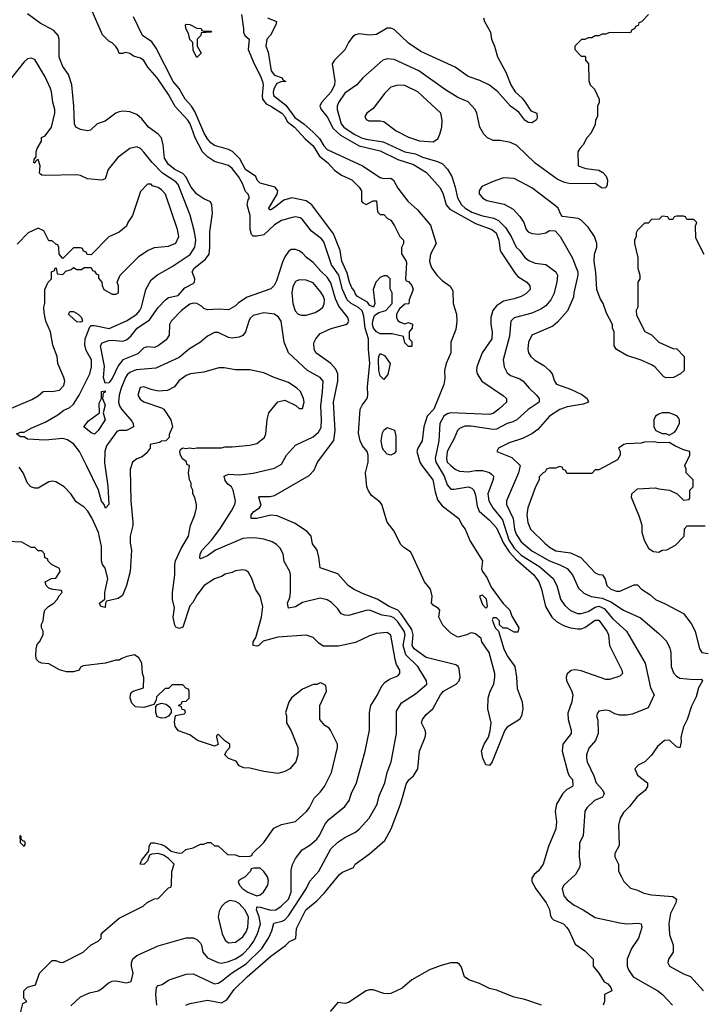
# Model space of a CAD drawing. Header units: inches. Extents: x 2348352 to 2479776, y 460422 to 613655.
# Tile 369 of 590: x 2434885 to 2438763, y 528814 to 534400. Entities that reach past the tile are written whole.
import ezdxf

# ---------------------------------------------------------------- set-up
doc = ezdxf.new("R2010")
doc.units = ezdxf.units.IN
doc.header["$MEASUREMENT"] = 0
doc.layers.add('C4532', color=7, linetype='Continuous')
doc.layers.add('C4533', color=7, linetype='Continuous')

msp = doc.modelspace()

# ---------------------------------------------------------------- linework, layer by layer
at = {"layer": 'C4532', "color": 4}
for points, elevation in [([(2434890, 528764.7), (2434902, 528818), (2434926, 528830), (2434908, 528848), (2434909.3, 528890.7), (2434930, 528911), (2434974.6, 528925.4), (2434998, 528990), (2435070, 529062), (2435090, 529062), (2435112.7, 529052.7), (2435130, 529052), (2435246, 529110), (2435290, 529152), (2435330, 529172), (2435348, 529190), (2435348, 529210), (2435356.4, 529223.6), (2435450, 529302), (2435586, 529370), (2435608.4, 529391.6), (2435650, 529412), (2435670, 529414), (2435730, 529474), (2435742, 529478), (2435746, 529490), (2435748.4, 529568.4), (2435762, 529610), (2435730, 529642), (2435700.2, 529660.2), (2435670, 529669.5), (2435633.7, 529666.3), (2435620.7, 529659.3), (2435610, 529628.7), (2435590, 529608), (2435568.4, 529608.4), (2435575.3, 529630), (2435617.2, 529682.8), (2435619, 529710), (2435628, 529730), (2435650, 529730.8), (2435690, 529720.7), (2435710.6, 529710.6), (2435743.5, 529683.5), (2435790, 529672), (2435807.3, 529672.7), (2435828.4, 529691.6), (2435870, 529702), (2435910, 529722), (2435930, 529722), (2435950, 529732), (2435970, 529732), (2435990, 529714), (2436010, 529714), (2436063.6, 529663.6), (2436110, 529662), (2436132.7, 529652.7), (2436190, 529654), (2436202, 529658), (2436206, 529670), (2436270, 529732), (2436327.2, 529812.8), (2436370, 529834.8), (2436450, 529851.3), (2436514, 529910), (2436529, 529930), (2436556, 529984), (2436572, 530000)], 76), ([(2435175.5, 528804.5), (2435230, 528856), (2435280.2, 528879.8), (2435330, 528891), (2435350, 528901), (2435386.3, 528933.7), (2435410, 528946), (2435430, 528946.8), (2435490, 528936), (2435517.2, 528942.8), (2435529, 528990), (2435519.3, 529030), (2435519.3, 529050), (2435527.2, 529072.8), (2435550, 529091), (2435670, 529146), (2435830, 529191), (2435870, 529191), (2435890, 529181), (2435910, 529161), (2435916.3, 529150), (2435923.8, 529110), (2435950, 529077.3), (2436010, 529050.6), (2436030, 529048), (2436070, 529056.4), (2436110, 529072.2), (2436150, 529097.6), (2436190, 529139.3), (2436211.3, 529170), (2436231.2, 529210), (2436250.9, 529269.1), (2436244.4, 529310), (2436227.8, 529350), (2436230, 529362), (2436233.6, 529366.4), (2436250, 529364.9), (2436310, 529348.9), (2436338, 529350), (2436368.7, 529370), (2436409, 529410), (2436425.2, 529450), (2436425.6, 529574.4), (2436432.9, 529607.1), (2436450, 529642), (2436488, 529690), (2436530, 529716), (2436570, 529751.3), (2436584, 529770), (2436619.5, 529840.5), (2436638, 529862), (2436730, 529936), (2436753.2, 529970), (2436763, 530000)], 72), ([(2435662.7, 528810), (2435657, 528870), (2435661.2, 528910), (2435670, 528921), (2435692.7, 528927.3), (2435729.3, 528950.7), (2435750, 528958), (2435830, 528984.7), (2435870, 528986), (2435990, 528930.7), (2436010, 528934), (2436030, 528944.9), (2436086.6, 528990), (2436170, 529043.1), (2436258.4, 529130), (2436296.2, 529190), (2436314.5, 529230), (2436325.8, 529274.2), (2436374.7, 529285.3), (2436390, 529293.7), (2436410, 529315.8), (2436509.7, 529470), (2436530, 529513.4), (2436582, 529570), (2436650, 529696.3), (2436690, 529734.8), (2436730, 529761), (2436790, 529790.8), (2436810, 529806.8), (2436866.6, 529870), (2436912, 529950), (2436922.7, 529990), (2436926.8, 530000)], 68), ([(2435828, 528810), (2435850, 528818.8), (2435950, 528837.3), (2436030, 528822.8), (2436060.9, 528839.1), (2436102, 528898), (2436176, 528970), (2436310, 529088), (2436392.5, 529147.5), (2436415.3, 529170), (2436452.1, 529187.9), (2436455.1, 529244.9), (2436509, 529350), (2436570, 529401), (2436614, 529446), (2436699, 529550), (2436715.5, 529564.5), (2436778, 529590), (2436788, 529610), (2436870, 529666.8), (2436956.6, 529743.4), (2436993.2, 529810), (2437045.2, 529950), (2437059.5, 530000)], 64), ([(2437960.1, 530000), (2437930.8, 529950), (2437922.8, 529910), (2437930.7, 529850), (2437926.8, 529810), (2437884, 529710), (2437854.8, 529610), (2437828.3, 529571.7), (2437804, 529550), (2437790.7, 529530), (2437790.7, 529510), (2437813.4, 529470), (2437872.4, 529390), (2437890, 529351.3), (2437896.3, 529316.3), (2437903, 529303), (2437913.4, 529293.4), (2437970, 529270.4), (2437988, 529250), (2438001.6, 529230), (2438035.9, 529155.9), (2438090, 529117.3), (2438138.8, 529070), (2438138, 529030), (2438170.2, 528990.2), (2438201.4, 528941.4), (2438221, 528930), (2438238.8, 528910), (2438244.7, 528890), (2438202, 528870), (2438202, 528830), (2438194, 528810)], 64), ([(2438196, 530000), (2438191, 529990), (2438146, 529970), (2438104.7, 529930), (2438091.3, 529910), (2438081, 529770), (2438061, 529730), (2438058, 529650), (2438064.7, 529610), (2438061, 529590), (2438038, 529550), (2437971.3, 529490), (2437962.8, 529470), (2437971, 529430), (2437990, 529406), (2438030, 529376), (2438082, 529350), (2438150, 529306), (2438290, 529276), (2438330, 529270.8), (2438394, 529274), (2438410.7, 529270.7), (2438414.8, 529250), (2438394.8, 529190), (2438356, 529130), (2438331.3, 529070), (2438331.1, 529031.1), (2438338, 529010), (2438364.7, 528970), (2438504.7, 528890), (2438531.3, 528870), (2438588.4, 528808.4)], 68), ([(2438398.8, 530000), (2438386, 529990), (2438344.5, 529935.5), (2438310, 529902), (2438291, 529870), (2438281, 529830), (2438285.4, 529714.6), (2438261, 529670), (2438261, 529650), (2438282, 529610), (2438282, 529570), (2438298, 529538), (2438312, 529510), (2438350, 529472), (2438390, 529462), (2438425.4, 529445.4), (2438470, 529436), (2438590, 529426), (2438611.3, 529410), (2438606.8, 529390), (2438577.3, 529330), (2438567.1, 529272.9), (2438571.3, 529210), (2438592, 529150), (2438591.3, 529110), (2438564.7, 529070), (2438562, 529050), (2438572, 529030), (2438650, 528986), (2438690.9, 528970.9), (2438764.7, 528890)], 72), ([(2437846, 528810), (2437750, 528842), (2437690, 528854), (2437590, 528894), (2437550, 528904), (2437492.9, 528932.9), (2437432, 528952), (2437409, 528970), (2437388.9, 529028.9), (2437380.4, 529040.4), (2437368.4, 529048.4), (2437328.4, 529048.4), (2437270, 529033.2), (2437210, 529009), (2437110, 528952.3), (2437054.7, 528905.3), (2436990, 528876), (2436970, 528872.7), (2436950, 528876), (2436890, 528897), (2436870, 528896.9), (2436850, 528889.5), (2436750, 528824), (2436730, 528818), (2436690, 528824), (2436646.7, 528773.3)], 64)]:
    msp.add_lwpolyline(points, dxfattribs=dict(at, elevation=elevation))
at = {"layer": 'C4532', "color": 4, "elevation": 76}
for points in [[(2434902, 529742), (2434910, 529742), (2434916, 529730), (2434910, 529708.7), (2434889, 529730), (2434888, 529772), (2434892, 529768), (2434892, 529752)], [(2436212.7, 529587.3), (2436198, 529582), (2436194, 529570), (2436163.6, 529536.4), (2436130, 529518), (2436124.7, 529510), (2436131.3, 529490), (2436151, 529470), (2436178.8, 529450), (2436230, 529428.7), (2436250, 529434.8), (2436269, 529450), (2436292.7, 529490), (2436295.5, 529515.5), (2436290, 529538), (2436270, 529568), (2436250, 529586)], [(2436077.3, 529402.7), (2436050, 529389.2), (2436030, 529369), (2436016.7, 529343.3), (2436010.7, 529309.3), (2436033.7, 529213.7), (2436050, 529178), (2436070, 529162.8), (2436110, 529167.3), (2436150, 529197.3), (2436170, 529226), (2436178.4, 529250), (2436183.7, 529310), (2436162.4, 529350), (2436130, 529385.6), (2436110, 529397.6)]]:
    msp.add_lwpolyline(points, close=True, dxfattribs=at)
at = {"layer": 'C4533', "color": 4}
for points, elevation in [([(2437059.5, 530000), (2437077.5, 530062.5), (2437092.1, 530087.9), (2437119, 530110), (2437144, 530150), (2437152.7, 530250), (2437186, 530330), (2437189.4, 530350), (2437186, 530370), (2437165.2, 530410), (2437169.3, 530430), (2437190, 530458.8), (2437229.3, 530490.7), (2437272.7, 530570), (2437289.4, 530590), (2437360.9, 530630), (2437377.6, 530650), (2437382.9, 530670), (2437377.6, 530717.6), (2437372.7, 530730), (2437359.7, 530739.7), (2437190, 530781.3), (2437122.4, 530830), (2437111.2, 530850), (2437116.8, 530910), (2437110, 530939.5), (2437049.8, 531029.8), (2437030, 531049.7), (2436981.2, 531070), (2436913.1, 531113.1), (2436830, 531144.5), (2436779, 531170), (2436749.3, 531190), (2436690, 531255.3), (2436589.6, 531289.6), (2436582.9, 531350), (2436572, 531390), (2436546.6, 531426.6), (2436539, 531470), (2436515.5, 531495.5), (2436443.2, 531543.2), (2436345.2, 531585.2), (2436310, 531589.3), (2436230, 531569.7), (2436198, 531570), (2436197.2, 531590), (2436212.7, 531610), (2436246, 531630), (2436254, 531646), (2436242, 531690), (2436245.6, 531694.4), (2436305.6, 531694.4), (2436330, 531701), (2436526.8, 531813.2), (2436554.8, 531845.2), (2436574, 531890), (2436667.5, 532012.5), (2436674.5, 532070), (2436666, 532230), (2436689.6, 532349.6), (2436689.6, 532390), (2436678, 532418), (2436650, 532449.4), (2436565.2, 532510), (2436556, 532530), (2436553.6, 532566.4), (2436564, 532590), (2436590, 532618.8), (2436651.7, 532648.3), (2436735.3, 532670), (2436744.1, 532675.9), (2436752, 532690), (2436747.3, 532710), (2436694.5, 532774.5), (2436676.5, 532816.5), (2436650, 532907.3), (2436630, 532938.7), (2436592.8, 532972.8), (2436550, 533022.7), (2436511.6, 533050), (2436490, 533074.5), (2436470, 533089.5), (2436450, 533096.2), (2436424.4, 533095.6), (2436410, 533084), (2436390, 533054), (2436375.6, 533024.4), (2436341.6, 532918.4), (2436328.1, 532891.9), (2436310, 532873.2), (2436174.6, 532825.4), (2436126.4, 532793.6), (2436110, 532777.2), (2436070, 532754), (2436010, 532757.2), (2435950, 532754), (2435930, 532762), (2435915.5, 532775.5), (2435890, 532789.2), (2435870, 532791.6), (2435850, 532786.6), (2435803, 532750), (2435744.9, 532690), (2435734.9, 532670), (2435733, 532610), (2435715.6, 532584.4), (2435670, 532549.3), (2435650, 532541.2), (2435610, 532544), (2435590, 532539), (2435555.1, 532504.9), (2435470.3, 532469.7), (2435443.8, 532436.2), (2435410, 532364), (2435390, 532339), (2435370, 532338), (2435360.9, 532370), (2435365.8, 532434.2), (2435342.7, 532550), (2435353.4, 532566.6), (2435390, 532579.6), (2435410, 532582), (2435470, 532577), (2435490, 532584.4), (2435514.6, 532605.4), (2435552, 532650), (2435622.2, 532697.7), (2435670, 532767.7), (2435712, 532810), (2435730, 532823.1), (2435784.8, 532835.2), (2435822, 532878), (2435870, 532902.8), (2435876, 532910), (2435879.3, 532930), (2435864, 532970), (2435874, 532990), (2435939.5, 533040.5), (2435959.3, 533070), (2435963.7, 533110), (2435963.3, 533196.7), (2435978, 533302), (2435975.1, 533350), (2435966.8, 533366.8), (2435930, 533383.7), (2435889.4, 533410), (2435858.4, 533450), (2435827.6, 533507.6), (2435810, 533527.3), (2435766, 533550), (2435730, 533578), (2435706.3, 533613.7), (2435698.4, 533690), (2435689.4, 533730), (2435671.1, 533751.1), (2435616, 533790), (2435577.2, 533837.2), (2435550, 533862.7), (2435510, 533878), (2435470, 533881.2), (2435450, 533877.2), (2435430, 533869.2), (2435370, 533824), (2435324.7, 533810), (2435286, 533774), (2435270, 533769.3), (2435230, 533777), (2435204, 533790), (2435195.1, 533810), (2435191.8, 533910), (2435180.9, 534030), (2435161.2, 534090), (2435130, 534134), (2435108.1, 534188.1), (2435109.3, 534289.3), (2435104, 534310), (2435078.6, 534338.6), (2435000.2, 534380.2), (2434930, 534434)], 64), ([(2436290, 534411.3), (2436342, 534390), (2436338, 534370), (2436308.1, 534311.9), (2436286.8, 534290), (2436282, 534250), (2436295.3, 534215.3), (2436311, 534110), (2436330, 534084.7), (2436374, 534070), (2436378, 534058), (2436394, 534050), (2436367.3, 534047.3), (2436342.8, 534037.2), (2436328.3, 534011.7), (2436323.8, 533990), (2436325.5, 533970), (2436395.6, 533915.6), (2436445, 533845), (2436496.4, 533810), (2436550, 533762.4), (2436585.4, 533725.4), (2436610, 533684.9), (2436630, 533664.4), (2436830, 533571.8), (2436930, 533503.8), (2436950, 533499.3), (2436990, 533500.7), (2437006, 533490), (2437030, 533444.7), (2437086, 533370), (2437141.4, 533321.4), (2437214.9, 533234.9), (2437246.8, 533130), (2437215.5, 533070), (2437210.4, 533030), (2437214.9, 533010), (2437223, 532990), (2437250.7, 532950), (2437280.9, 532920.9), (2437327.5, 532887.5), (2437341.4, 532861.4), (2437344, 532790), (2437362, 532730), (2437365.7, 532690), (2437358.3, 532641.7), (2437330.8, 532570), (2437330.7, 532510), (2437304, 532450), (2437295.5, 532410), (2437296.1, 532363.9), (2437290.4, 532330), (2437233.4, 532190), (2437196.9, 532150), (2437178.5, 532090), (2437167.6, 532010), (2437143.7, 531970), (2437138.7, 531950), (2437155.6, 531890), (2437165.7, 531870), (2437229, 531790), (2437241.4, 531721.4), (2437255.8, 531675.8), (2437281.6, 531641.6), (2437375.3, 531570), (2437393.8, 531533.8), (2437412.4, 531510), (2437440.7, 531440.7), (2437510.8, 531330), (2437505.4, 531285.4), (2437511.3, 531270), (2437535.9, 531235.9), (2437559.8, 531179.8), (2437627.3, 531087.3), (2437664.7, 531050), (2437676.9, 531016.9), (2437716, 530950), (2437710, 530926), (2437690, 530926), (2437650, 530948), (2437628, 530948), (2437607.3, 530967.3), (2437606, 530990), (2437590, 531006), (2437570, 531006), (2437565.4, 530994.6), (2437582, 530950), (2437602, 530930), (2437630.8, 530830), (2437650, 530791), (2437693.4, 530730), (2437703.8, 530670), (2437706.2, 530606.2), (2437734.8, 530530), (2437738.8, 530490), (2437731, 530450), (2437721, 530430), (2437650, 530386), (2437638, 530370), (2437565.5, 530190), (2437550, 530169.2), (2437530, 530173.2), (2437511.6, 530210), (2437505.6, 530250), (2437520.5, 530290), (2437544.4, 530330), (2437554.7, 530365.3), (2437559.7, 530410), (2437540.9, 530490), (2437542.7, 530550), (2437553.2, 530590), (2437575.1, 530630), (2437579.5, 530670), (2437579.5, 530690), (2437547.6, 530810), (2437506, 530870), (2437502, 530890), (2437470, 530915.3), (2437450, 530922), (2437439.6, 530920.4), (2437422, 530910), (2437370, 530897.2), (2437330, 530919), (2437284.8, 530964.8), (2437262, 531010), (2437268, 531050), (2437260.4, 531060.4), (2437230, 531078), (2437222, 531090), (2437225.2, 531130), (2437216, 531170), (2437182, 531210), (2437110, 531368.7), (2437101.2, 531381.2), (2437064.8, 531404.8), (2437045.1, 531425.1), (2437010, 531499), (2436969, 531550), (2436939.5, 531650), (2436930, 531662.7), (2436880.1, 531700.1), (2436860.9, 531730), (2436855.1, 531750), (2436847.3, 531830), (2436862.4, 531890), (2436862.4, 531930), (2436856.2, 531950), (2436830, 531982.7), (2436816.3, 532010), (2436806.3, 532053.7), (2436816.2, 532190), (2436827.6, 532212.4), (2436856.2, 532250), (2436860.7, 532270), (2436858.9, 532318.9), (2436871, 532449), (2436863, 532530), (2436864.4, 532590), (2436844.4, 532650), (2436837.3, 532717.3), (2436828.2, 532748.2), (2436807.8, 532767.8), (2436764.7, 532790), (2436743.1, 532810), (2436717.1, 532870), (2436696.1, 532950), (2436654, 533010), (2436610, 533139.3), (2436596.4, 533156.4), (2436540.8, 533200.8), (2436487.8, 533267.8), (2436476.3, 533276.3), (2436450, 533281.6), (2436430, 533278.7), (2436370, 533260.7), (2436330, 533236.9), (2436270, 533179.6), (2436230, 533171.8), (2436210, 533172.7), (2436200.5, 533180.5), (2436191.6, 533210), (2436193.3, 533290), (2436175.1, 533350), (2436181.5, 533378.5), (2436188.7, 533390), (2436182, 533410), (2436165.6, 533425.6), (2436149.6, 533470), (2436125.6, 533510), (2436090, 533555.1), (2436070, 533572), (2435990, 533595.6), (2435950, 533622.4), (2435921.6, 533650), (2435879.6, 533730), (2435851.2, 533810), (2435838.7, 533830), (2435767.1, 533907.1), (2435730, 533975.1), (2435664.5, 534070), (2435612.3, 534130), (2435590, 534168.7), (2435570, 534181.2), (2435530, 534194), (2435510, 534209), (2435486, 534214), (2435468.4, 534208.4), (2435448.9, 534208.9), (2435442, 534230), (2435430, 534248), (2435408.9, 534268.9), (2435390, 534278), (2435354, 534314), (2435290, 534462)], 56), ([(2436142.4, 534430), (2436155.5, 534350), (2436154, 534330), (2436162.8, 534310), (2436186, 534290), (2436181.3, 534230), (2436214.4, 534150), (2436250, 534084), (2436261.7, 534050), (2436266, 534030), (2436260.3, 533970), (2436262.6, 533950), (2436282.7, 533922.7), (2436310.5, 533910), (2436372.7, 533870), (2436390, 533850.5), (2436403.2, 533823.2), (2436443.8, 533790), (2436504.9, 533724.9), (2436550, 533684.9), (2436584.8, 533624.8), (2436630.6, 533590), (2436670, 533546.8), (2436710, 533518.8), (2436770, 533490.8), (2436811.3, 533450), (2436824.7, 533430), (2436824.7, 533370), (2436830, 533362), (2436850, 533352), (2436890, 533372), (2436910, 533372), (2436914, 533310), (2436930, 533294), (2436950, 533294), (2436971.6, 533271.6), (2436990, 533262), (2437012, 533230), (2437042, 533170), (2437062, 533150), (2437062, 533130), (2437051.6, 533108.4), (2437051.6, 533071.6), (2437078, 533030), (2437079.8, 533019.8), (2437074, 532930), (2437078, 532918), (2437090, 532914), (2437110, 532892), (2437118, 532870), (2437094, 532810), (2437092.7, 532787.3), (2437070, 532786), (2437039.6, 532760.4), (2437022, 532730), (2437022, 532710), (2437030, 532694), (2437043.6, 532683.6), (2437070, 532674), (2437090, 532682), (2437112.7, 532672.7), (2437112, 532650), (2437094, 532630), (2437094, 532590), (2437110, 532574), (2437110, 532546), (2437090, 532546), (2437070, 532566), (2437062, 532602), (2436997.2, 532617.2), (2436930, 532617.6), (2436910, 532629.6), (2436891.6, 532650), (2436886.9, 532670), (2436888.2, 532691.8), (2436898.6, 532721.4), (2436922, 532738), (2436962, 532750), (2436998, 532790), (2436998, 532850), (2436987.3, 532872.7), (2436986, 532930), (2436970, 532946), (2436950, 532946), (2436930, 532938), (2436904.7, 532910), (2436890.9, 532869.1), (2436898.8, 532790), (2436891.3, 532768.7), (2436870, 532781.2), (2436858.3, 532798.3), (2436802, 532830), (2436790, 532842), (2436783.2, 532863.2), (2436770, 532879), (2436755.1, 532910), (2436742.6, 532962.6), (2436712.7, 533030), (2436703.7, 533090), (2436664.4, 533184.4), (2436542.7, 533350), (2436510, 533372.3), (2436429.3, 533389.3), (2436383.4, 533376.6), (2436330, 533335.3), (2436310, 533322), (2436302, 533322), (2436298, 533330), (2436345.2, 533410), (2436349, 533430), (2436334, 533450), (2436250, 533472.7), (2436232.7, 533490), (2436225.2, 533510), (2436165.6, 533550), (2436134.5, 533610), (2436092.2, 533652.3), (2436070, 533662.9), (2435990, 533686.6), (2435970, 533700.9), (2435950, 533723.7), (2435930, 533759.3), (2435878.6, 533878.6), (2435859.5, 533910), (2435824.5, 533950), (2435789.5, 534010), (2435756.2, 534050), (2435659.3, 534239.3), (2435633.8, 534273.8), (2435582, 534310), (2435530, 534415.3)], 52), ([(2438452, 534430), (2438412.7, 534387.3), (2438398, 534382), (2438392.7, 534367.3), (2438378, 534362), (2438372.7, 534347.3), (2438358, 534342), (2438350, 534326), (2438230, 534328), (2438210, 534318), (2438190, 534318), (2438170, 534308), (2438150, 534308), (2438130, 534298), (2438110, 534298), (2438091.6, 534288.4), (2438072.7, 534287.3), (2438034, 534250), (2438034, 534230), (2438070, 534194), (2438090, 534194), (2438094, 534190), (2438094, 534170), (2438112, 534150), (2438112.7, 534052.7), (2438122, 534030), (2438145.4, 534005.4), (2438172, 533950), (2438172, 533930), (2438162, 533910), (2438162, 533850), (2438152, 533830), (2438150, 533806), (2438125.4, 533754.6), (2438102, 533730), (2438082, 533690), (2438062, 533670), (2438052, 533650), (2438054, 533570), (2438096, 533556), (2438170, 533546), (2438193.8, 533533.8), (2438212.2, 533512.2), (2438219.3, 533490), (2438217.5, 533462.5), (2438210, 533446), (2438190, 533444.5), (2438150, 533471.5), (2438010, 533469.2), (2437976, 533476), (2437934.5, 533494.5), (2437810, 533585.2), (2437705.6, 533685.6), (2437670, 533704), (2437610, 533714), (2437570, 533715.3), (2437538, 533730), (2437518, 533750), (2437495.3, 533790), (2437479, 533870), (2437469, 533890), (2437430, 533933.2), (2437370, 533959.3), (2437301.2, 534001.2), (2437148.7, 534110), (2437010, 534174), (2436970, 534177.2), (2436944.7, 534170), (2436831.3, 534070), (2436798, 534030), (2436730, 533982.7), (2436693, 533930), (2436686, 533910), (2436686, 533890), (2436708.5, 533810), (2436723.8, 533790), (2436783, 533750), (2436824, 533730), (2436850, 533722), (2436947.8, 533707.8), (2437070, 533650.4), (2437130, 533638.3), (2437170, 533620.3), (2437256, 533596), (2437283.1, 533583.1), (2437312.1, 533552.1), (2437336.3, 533510), (2437356.3, 533450), (2437368, 533390), (2437390.5, 533350), (2437413, 533330), (2437450, 533307.6), (2437510, 533287.6), (2437574.9, 533274.9), (2437601.1, 533261.1), (2437641.7, 533221.7), (2437673, 533170), (2437700.7, 533110), (2437722.8, 533090), (2437751.3, 533050), (2437773.7, 533033.7), (2437810, 533018.8), (2437870, 533011), (2437926, 532970), (2437936.3, 532950), (2437933, 532910), (2437914.6, 532845.4), (2437897.3, 532810), (2437870, 532777.2), (2437842, 532758), (2437790, 532735.1), (2437690.6, 532709.4), (2437671, 532690), (2437664.5, 532604.5), (2437627.7, 532470), (2437634, 532430), (2437650, 532396), (2437670, 532380.7), (2437722.5, 532362.5), (2437741, 532350), (2437774.8, 532310), (2437817.3, 532270), (2437831, 532250), (2437831, 532230), (2437770, 532189.4), (2437706, 532130), (2437682.4, 532117.6), (2437650, 532109.6), (2437590, 532077.6), (2437570, 532075.6), (2437446.9, 532093.1), (2437410, 532093.6), (2437379.3, 532080.7), (2437367.7, 532070), (2437350, 532024), (2437310.6, 531950), (2437305.5, 531910), (2437310.8, 531890), (2437330.8, 531870), (2437356, 531850), (2437379.5, 531839.5), (2437430, 531834), (2437470, 531841.6), (2437510, 531842), (2437550, 531830.7), (2437561.4, 531821.4), (2437572, 531810), (2437571.3, 531791.3), (2437541.3, 531710), (2437546.7, 531670), (2437568.5, 531630), (2437623.5, 531563.5), (2437660.2, 531450), (2437690, 531402), (2437730, 531362.8), (2437835, 531295), (2437910.4, 531230), (2437932.7, 531190), (2437952.5, 531112.5), (2437976.7, 531076.7), (2438010, 531047.3), (2438050, 531030.6), (2438070, 531030.5), (2438110, 531043.1), (2438150, 531067), (2438170, 531072.9), (2438199.7, 531059.7), (2438250, 531000.5), (2438327.7, 530930), (2438434, 530750), (2438464, 530610), (2438484.7, 530570), (2438450, 530495.3), (2438359.8, 530460.2), (2438326.4, 530453.6), (2438290, 530454), (2438262, 530462), (2438230, 530479), (2438210, 530482), (2438170, 530478), (2438164.7, 530470), (2438158, 530450), (2438165.4, 530425.4), (2438166, 530350), (2438151, 530310), (2438113.4, 530266.6), (2438100.7, 530230), (2438100.7, 530210), (2438104, 530190), (2438142.8, 530110), (2438154.8, 530070), (2438191, 530030), (2438201, 530010), (2438196, 530000)], 68), ([(2437516, 534410), (2437521, 534390), (2437556, 534330), (2437561, 534290), (2437578.8, 534250), (2437594.8, 534190), (2437642.5, 534102.5), (2437671, 534030), (2437696, 533990), (2437735.2, 533955.2), (2437753, 533933), (2437783.8, 533883.8), (2437818, 533870), (2437819.6, 533840.4), (2437814, 533830), (2437790, 533814), (2437770, 533817.2), (2437750, 533829.3), (2437715.9, 533875.9), (2437669.6, 533909.6), (2437597.2, 533990), (2437550, 534029), (2437495.5, 534055.5), (2437430, 534077.2), (2437355.3, 534130), (2437160.1, 534220.1), (2437090, 534266.6), (2437010, 534343.7), (2436990, 534352.3), (2436970, 534352.3), (2436910, 534316), (2436870, 534312.7), (2436810, 534319), (2436790, 534314), (2436775.3, 534304.7), (2436751, 534270), (2436730, 534228.7), (2436671.3, 534170), (2436658, 534150), (2436672.3, 534052.3), (2436670.3, 534029.7), (2436652.7, 533990), (2436597.3, 533930), (2436587.3, 533910), (2436595.5, 533890), (2436629.2, 533849.2), (2436663.1, 533783.1), (2436704.6, 533744.6), (2436810, 533684.9), (2436930, 533656.5), (2437030, 533607.6), (2437119.3, 533579.3), (2437192.3, 533532.3), (2437270, 533445.5), (2437287.6, 533410), (2437304.6, 533350), (2437325.9, 533325.9), (2437470, 533244.2), (2437562.8, 533210), (2437587.3, 533190), (2437603.8, 533150), (2437610.4, 533090.4), (2437617.3, 533077.3), (2437697.3, 532957.3), (2437710, 532944), (2437761, 532910), (2437778, 532890), (2437781, 532870), (2437755.9, 532844.1), (2437730, 532829.3), (2437690, 532816), (2437630, 532803.7), (2437590, 532776), (2437568.9, 532751.1), (2437557.1, 532710), (2437558.4, 532670), (2437566, 532630), (2437563, 532590), (2437508.4, 532510), (2437478, 532430), (2437476.3, 532410), (2437480.7, 532390), (2437506, 532350), (2437630, 532266), (2437646, 532250), (2437646, 532230), (2437602.8, 532190), (2437570, 532166.6), (2437550, 532159.5), (2437330, 532169.6), (2437310, 532163.6), (2437290.6, 532150), (2437269, 532110), (2437262, 532010), (2437242, 531910), (2437245, 531890), (2437292.8, 531810), (2437310, 531760.7), (2437330, 531737.3), (2437350, 531736.3), (2437430, 531750.5), (2437450, 531742.8), (2437460.7, 531730), (2437470, 531702), (2437479.3, 531639.3), (2437492.2, 531612.2), (2437550, 531560.5), (2437590, 531516.3), (2437629.2, 531430), (2437661.8, 531381.8), (2437699.8, 531339.8), (2437800.7, 531250), (2437830, 531211), (2437845.5, 531170), (2437868.4, 531070), (2437903, 531010), (2437930, 530985.5), (2437970, 530963.8), (2438010, 530950.4), (2438050, 530944.4), (2438070, 530944.4), (2438090, 530952.4), (2438150, 530992.7), (2438170, 530994), (2438215.5, 530930), (2438224.9, 530910), (2438231, 530850), (2438301, 530710), (2438304.7, 530690), (2438290, 530675.3), (2438230, 530657.2), (2438210, 530657.2), (2438070, 530706.6), (2438050, 530709.5), (2438030, 530712), (2438012.8, 530707.2), (2437990.5, 530689.5), (2437984.9, 530670), (2437987.7, 530650), (2438015.2, 530595.2), (2438022, 530570), (2438016.3, 530530), (2437993.7, 530466.3), (2437995.5, 530430), (2438013.4, 530370), (2438014, 530350), (2437966.8, 530290), (2437962.8, 530250), (2437994, 530130), (2438002, 530110), (2438020.7, 530090), (2438022.8, 530057.2), (2438021, 530050), (2437988.2, 530031.8), (2437966, 530010), (2437960.1, 530000)], 64), ([(2436926.8, 530000), (2436956, 530070), (2436969.2, 530130), (2436993.2, 530190), (2437022.7, 530350), (2437023.2, 530476.8), (2437050, 530524.7), (2437130, 530574.8), (2437194, 530630), (2437193.2, 530650), (2437144.5, 530730), (2437076.2, 530796.2), (2437061.1, 530850), (2437071.1, 530910), (2437066.6, 530930), (2437030, 530984.2), (2437007.5, 531007.5), (2436990, 531014.5), (2436941.8, 531021.8), (2436870, 531049.2), (2436850, 531049), (2436750, 531019), (2436730, 531022), (2436709.3, 531029.3), (2436690, 531058), (2436653.6, 531093.6), (2436629.1, 531109.1), (2436590, 531119), (2436490, 531093.2), (2436450, 531069.3), (2436410, 531062), (2436404.5, 531090), (2436417.5, 531122.5), (2436421.2, 531150), (2436421.2, 531250), (2436417.2, 531270), (2436385.6, 531325.6), (2436379, 531370), (2436362, 531402), (2436342, 531422), (2436317.5, 531437.5), (2436270, 531452.7), (2436230, 531459.3), (2436190, 531461.2), (2436150, 531456), (2435996, 531390), (2435950, 531358), (2435910, 531342), (2435906, 531346), (2435909.6, 531370), (2435919.5, 531390), (2435973.7, 531446.3), (2436021.2, 531510), (2436087.2, 531612.8), (2436106, 531650), (2436109.1, 531670.9), (2436096, 531730), (2436086, 531750), (2436065.4, 531765.4), (2436050, 531785.2), (2436044, 531810), (2436070, 531822.4), (2436130, 531817.3), (2436210, 531826.8), (2436330, 531854.8), (2436370, 531878), (2436399, 531930), (2436450, 531986), (2436550, 532033.4), (2436581, 532059), (2436594.5, 532085.5), (2436598, 532130), (2436593, 532210), (2436603.6, 532290), (2436606, 532350), (2436589, 532370), (2436517.2, 532410), (2436409.5, 532509.5), (2436385.2, 532570), (2436369.1, 532689.1), (2436352.3, 532712.3), (2436330, 532729), (2436270, 532736), (2436210, 532721.2), (2436193.2, 532706.8), (2436184, 532690), (2436166, 532630), (2436150, 532609), (2436130, 532599), (2436090, 532593.2), (2436070, 532597.2), (2436010, 532625.2), (2435990, 532625.2), (2435950, 532605.2), (2435911, 532570), (2435848.1, 532531.9), (2435790, 532483.7), (2435656.4, 532423.6), (2435545.8, 532414.2), (2435510, 532398.4), (2435495.4, 532384.6), (2435484.4, 532370), (2435460.4, 532310), (2435448.5, 532270), (2435446.4, 532230), (2435450.6, 532210), (2435462, 532190), (2435521.7, 532121.7), (2435528.4, 532110), (2435530.5, 532090), (2435490.2, 532069.8), (2435450.5, 532069.5), (2435436.8, 532063.2), (2435377.5, 531982.5), (2435368.9, 531951.1), (2435366, 531886), (2435385.8, 531754.2), (2435390.4, 531649.6), (2435372, 531628), (2435364, 531650), (2435350, 531668.7), (2435332, 531730), (2435266.8, 531866.8), (2435224, 531950), (2435192.5, 531992.5), (2435157, 532017), (2435130, 532024.5), (2435030, 532015.1), (2434930, 532020.9), (2434910, 532034), (2434890, 532034), (2434866, 532050), (2434890, 532059.1), (2434910, 532059.1), (2434950, 532082), (2435030, 532116), (2435102, 532158), (2435135.5, 532184.5), (2435170, 532200.5), (2435190, 532219.1), (2435223, 532270), (2435282, 532390), (2435291.8, 532430), (2435292, 532470), (2435263, 532523), (2435254.9, 532554.9), (2435256.9, 532590), (2435282, 532658), (2435290, 532664.7), (2435310, 532666), (2435392.1, 532647.9), (2435490, 532690.8), (2435549.2, 532730), (2435566.6, 532750), (2435575.1, 532770), (2435601.2, 532870), (2435630, 532924.7), (2435666.8, 532953.2), (2435750, 532999.1), (2435852, 533068), (2435877.6, 533110), (2435884.2, 533150), (2435877.4, 533197.4), (2435851.5, 533291.5), (2435784.9, 533464.9), (2435770, 533480.5), (2435695.6, 533530), (2435636.2, 533590), (2435590, 533649), (2435570, 533668.7), (2435550, 533678), (2435510, 533668.7), (2435442.5, 533617.5), (2435386, 533550), (2435370, 533498), (2435350.9, 533489.1), (2435270, 533497.2), (2435230, 533515.3), (2435210, 533519), (2435030, 533515.3), (2435010, 533518), (2435003.1, 533523.1), (2434998, 533530), (2435002, 533570), (2434990, 533606), (2434978, 533602), (2434970, 533586), (2434966, 533590), (2434968, 533608), (2434978, 533622), (2434978, 533650), (2434984, 533670), (2435008.7, 533710), (2435009.3, 533730.7), (2435030, 533742), (2435065.2, 533790), (2435084, 533870), (2435084, 533890), (2435072.3, 533932.3), (2435066, 533990), (2435059.7, 534010), (2435030, 534075.3), (2434970, 534174), (2434950, 534181.2), (2434930, 534177.2), (2434910, 534161.2), (2434838.8, 534070)], 68), ([(2434790, 532174.8), (2434954.8, 532245.2), (2434990, 532266), (2435018, 532290), (2435030, 532293.4), (2435070, 532290.7), (2435110, 532298.8), (2435134.8, 532325.2), (2435141.2, 532350), (2435136, 532370), (2435102, 532450), (2435098, 532490), (2435073.6, 532553.6), (2435059, 532630), (2435034, 532690), (2435023.1, 532736.9), (2435022, 532770), (2435028.4, 532791.6), (2435028, 532870), (2435046, 532910), (2435066, 532930), (2435066, 532970), (2435082, 532978), (2435086, 532990), (2435092, 532992), (2435098, 532958), (2435130, 532954), (2435147.3, 532972.7), (2435176.4, 532983.6), (2435190, 532994), (2435210, 532982), (2435236.4, 532983.6), (2435250, 532994), (2435290, 532994), (2435298, 532978), (2435310, 532974), (2435318, 532958), (2435331.6, 532951.6), (2435332.7, 532932.7), (2435351.6, 532911.6), (2435352.7, 532892.7), (2435362, 532870), (2435410, 532842), (2435430, 532842), (2435446, 532850), (2435446, 532890), (2435438, 532910), (2435455.3, 532950), (2435562.5, 533057.5), (2435610, 533091), (2435650, 533106.8), (2435730, 533116), (2435770, 533132), (2435788.7, 533170), (2435779.3, 533210), (2435712.7, 533410), (2435690, 533435.3), (2435670, 533448.7), (2435638, 533458), (2435630, 533466), (2435610, 533466), (2435570, 533426), (2435524.7, 533290), (2435498, 533250), (2435490, 533228), (2435450, 533195.3), (2435390, 533168), (2435290, 533066), (2435267.3, 533067.3), (2435262, 533082), (2435247.3, 533087.3), (2435242, 533102), (2435230, 533106), (2435190, 533106), (2435130, 533046), (2435108, 533070), (2435107.3, 533107.3), (2435102, 533122), (2435090, 533126), (2435070, 533146), (2435050, 533146), (2435022, 533202), (2434990, 533218), (2434934, 533190), (2434870, 533126)], 72), ([(2438767.3, 533067.3), (2438720.4, 533160.4), (2438718, 533230), (2438726, 533250), (2438710, 533266), (2438670, 533266), (2438662, 533282), (2438650, 533286), (2438610, 533286), (2438598, 533282), (2438590, 533266), (2438570, 533266), (2438562, 533282), (2438530, 533286), (2438512, 533268), (2438470, 533266), (2438450, 533246), (2438430, 533246), (2438390, 533206), (2438382, 533190), (2438382, 533170), (2438372, 533150), (2438372, 533130), (2438391.3, 533050), (2438391.3, 532990), (2438402, 532950), (2438402, 532930), (2438392, 532910), (2438391.3, 532770), (2438382, 532750), (2438383.6, 532723.6), (2438431.6, 532631.6), (2438470, 532612), (2438511.1, 532571.1), (2438590, 532534), (2438612.7, 532532.7), (2438654, 532490), (2438654, 532410), (2438634, 532390), (2438594, 532370), (2438550, 532368.7), (2438536.4, 532376.4), (2438488, 532430), (2438470, 532442), (2438410, 532468.7), (2438330, 532495.3), (2438270, 532528.7), (2438258, 532550), (2438258, 532630), (2438248, 532650), (2438248, 532670), (2438214.6, 532734.6), (2438195.3, 532790), (2438178, 532818), (2438159, 532870), (2438153.6, 532966.4), (2438144, 533030), (2438145.2, 533070), (2438159, 533110), (2438159, 533130), (2438145.2, 533170), (2438110, 533222), (2438070, 533262), (2438052.9, 533272.9), (2437964, 533284), (2437954.6, 533294.6), (2437939, 533330), (2437917.2, 533350), (2437790, 533446), (2437690, 533499), (2437630, 533502), (2437570, 533482), (2437506.4, 533453.6), (2437491.3, 533430), (2437491.6, 533411.6), (2437511.3, 533390), (2437534.4, 533374.4), (2437634.2, 533354.2), (2437685.3, 533325.3), (2437722.8, 533282.8), (2437744, 533250), (2437758.8, 533210), (2437770, 533196), (2437790, 533186.8), (2437830, 533182.8), (2437869.1, 533190.9), (2437890, 533204.7), (2437922, 533202), (2437950.9, 533170.9), (2438018.8, 533050), (2438051, 532970), (2438051, 532950), (2438027.7, 532850), (2438026.4, 532826.4), (2437992.5, 532747.5), (2437936.7, 532683.3), (2437910, 532661.2), (2437790.6, 532609.4), (2437770.8, 532570), (2437766.8, 532530), (2437771, 532510), (2437784.7, 532490), (2437808.1, 532468.1), (2437857.5, 532437.5), (2437891, 532410), (2437904.7, 532390), (2437918, 532350), (2437930, 532332), (2438010, 532304), (2438074.2, 532274.2), (2438104.7, 532250), (2438111.3, 532230), (2438081, 532219), (2437990, 532203.7), (2437950, 532189.3), (2437891, 532150), (2437824.5, 532075.5), (2437790.4, 532049.6), (2437736.7, 532023.3), (2437661.1, 531998.9), (2437602, 531970), (2437592, 531950), (2437675.9, 531915.9), (2437724.7, 531870), (2437715.5, 531830), (2437646.8, 531670), (2437647.3, 531650), (2437683.7, 531570), (2437691.8, 531510), (2437700.5, 531480.5), (2437730, 531437.1), (2437790, 531386.4), (2437890, 531330.4), (2437950, 531307.7), (2437990, 531286.8), (2438020.7, 531250), (2438055.2, 531175.2), (2438086.2, 531146.2), (2438127, 531127), (2438190, 531118.9), (2438237.6, 531097.6), (2438310, 531050.5), (2438405.8, 531005.8), (2438510, 530918), (2438553.7, 530873.7), (2438573.7, 530833.7), (2438578.8, 530810), (2438580.7, 530730), (2438593.7, 530693.7), (2438610, 530676), (2438630, 530664), (2438710, 530656.3), (2438750, 530658), (2438758, 530650), (2438734.8, 530610), (2438722, 530558), (2438695.3, 530504.7), (2438670.7, 530429.3), (2438651, 530389), (2438636, 530330), (2438636.8, 530303.2), (2438630.7, 530269.3), (2438610, 530275.3), (2438572, 530312), (2438542, 530310), (2438502.8, 530277.2), (2438470, 530228), (2438431.1, 530188.9), (2438394, 530170), (2438374, 530150), (2438390, 530114), (2438446, 530070), (2438446, 530050), (2438433.2, 530026.8), (2438398.8, 530000)], 72), ([(2436763, 530000), (2436767.2, 530012.8), (2436796, 530070), (2436845.2, 530250), (2436869.3, 530370), (2436869, 530470), (2436877.2, 530510), (2436915.3, 530570), (2436939, 530621), (2436958, 530642), (2436982, 530658), (2437030, 530678), (2437042, 530690), (2437041.2, 530710), (2437022.4, 530742.4), (2437015.1, 530770), (2436990, 530908), (2436970, 530922.7), (2436910, 530917), (2436870, 530903.7), (2436790, 530866), (2436693.7, 530846.3), (2436606, 530846), (2436582, 530862), (2436550, 530895.3), (2436510, 530908.7), (2436350, 530897.2), (2436266.4, 530873.6), (2436242, 530850), (2436230, 530845.2), (2436210, 530849), (2436209.2, 530870), (2436224.7, 530895.3), (2436257.2, 531010), (2436264, 531070), (2436249.1, 531129.1), (2436222, 531170), (2436202, 531230), (2436183.1, 531263.1), (2436170, 531275.3), (2436150, 531278), (2436110, 531274), (2436090, 531264), (2436050, 531254), (2436030, 531242), (2435990, 531228.7), (2435931.3, 531190), (2435890, 531135.3), (2435867.1, 531092.9), (2435850, 531075.3), (2435810, 530954), (2435790, 530946), (2435770, 530954), (2435764.2, 530964.2), (2435756.3, 531010), (2435763.2, 531063.2), (2435752.3, 531110), (2435752.3, 531150), (2435765.2, 531250), (2435765.2, 531310), (2435769.4, 531330.6), (2435800.9, 531399.1), (2435842, 531470), (2435854, 531530), (2435878, 531590), (2435888, 531630), (2435888, 531650), (2435878, 531690), (2435868, 531710), (2435868, 531730), (2435858, 531750), (2435858, 531770), (2435848.7, 531790), (2435842, 531830), (2435848, 531870), (2435835.5, 531875.5), (2435830, 531893.2), (2435809.5, 531909.5), (2435797.2, 531930), (2435793.2, 531950), (2435798, 531962), (2435810, 531971.3), (2435827.3, 531967.3), (2435850, 531971), (2435870, 531967.3), (2435890, 531971.3), (2436030, 531971), (2436050, 531976), (2436090, 531976), (2436190, 531986.8), (2436230, 531996), (2436274, 532030), (2436282, 532050), (2436289.1, 532130.9), (2436298, 532170), (2436350, 532232), (2436390, 532242), (2436451.6, 532211.6), (2436470, 532194), (2436490, 532194), (2436499, 532230), (2436495.3, 532250), (2436478, 532290), (2436458, 532310), (2436410, 532342), (2436329.4, 532369.4), (2436270, 532397.2), (2436190, 532413.2), (2436110, 532414), (2436044.7, 532424.7), (2436015.3, 532424.7), (2435930, 532401.2), (2435854, 532390), (2435830, 532381.2), (2435788.3, 532351.7), (2435762.8, 532317.2), (2435722.8, 532297.2), (2435670, 532293.2), (2435630, 532301.2), (2435590, 532317.2), (2435567.5, 532312.5), (2435556, 532270), (2435567.5, 532247.5), (2435590, 532231.3), (2435690, 532198), (2435702, 532190), (2435742, 532130), (2435752, 532090), (2435732.7, 532047.3), (2435732, 532030), (2435714, 532010), (2435690, 532008.7), (2435678.4, 532001.6), (2435624.7, 531990), (2435624.7, 531970), (2435602, 531938), (2435579.8, 531920.2), (2435550, 531908), (2435524.7, 531890), (2435511.1, 531848.9), (2435516, 531670), (2435526.8, 531550), (2435526, 531530), (2435510.8, 531470), (2435510.8, 531430), (2435518.8, 531390), (2435510.8, 531270), (2435490.6, 531189.4), (2435467.5, 531132.5), (2435444, 531116), (2435378, 531102), (2435372, 531090), (2435370, 531066), (2435346, 531070), (2435338, 531090), (2435368, 531112), (2435368.7, 531150), (2435385.2, 531230), (2435370, 531288), (2435354, 531310), (2435349.1, 531329.1), (2435349.1, 531410.9), (2435332, 531490), (2435294.2, 531574.2), (2435272.1, 531612.1), (2435250, 531635.3), (2435205.6, 531665.6), (2435175.3, 531710), (2435138, 531750), (2435090, 531778), (2435070, 531782), (2435050, 531778), (2434990, 531742), (2434970, 531742), (2434949.1, 531749.1), (2434928.7, 531770), (2434904, 531830), (2434882, 531862)], 72), ([(2438772.7, 531527.3), (2438670, 531526), (2438654, 531510), (2438652.7, 531467.3), (2438603.6, 531416.4), (2438554, 531390), (2438530, 531388), (2438510, 531378), (2438480.4, 531380.4), (2438456.4, 531396.4), (2438430, 531446), (2438415.3, 531490), (2438415.3, 531530), (2438400.2, 531580.2), (2438355.3, 531690), (2438358, 531710), (2438390, 531738), (2438490, 531744.7), (2438510, 531738), (2438571.6, 531731.6), (2438614, 531710), (2438650, 531674), (2438682, 531678), (2438686, 531690), (2438686, 531730), (2438706, 531750), (2438706, 531790), (2438666, 531830), (2438666, 531850), (2438658, 531870), (2438686, 531930), (2438686, 531950), (2438650, 531959), (2438601.5, 531981.5), (2438570, 532002), (2438510, 531999), (2438484.7, 532004.7), (2438430, 532004), (2438410, 531997.2), (2438326.7, 531993.3), (2438312, 531990), (2438282, 531970), (2438292, 531950), (2438292, 531930), (2438276.9, 531903.1), (2438170, 531846), (2438150, 531846), (2438130, 531826), (2437990, 531826), (2437982, 531842), (2437967.3, 531847.3), (2437962, 531862), (2437950, 531866), (2437923.6, 531856.4), (2437890, 531855.3), (2437874, 531850), (2437865.4, 531834.6), (2437854, 531830), (2437832.7, 531807.3), (2437832, 531790), (2437810.9, 531749.1), (2437767.3, 531630), (2437762, 531590), (2437768.1, 531548.1), (2437782.8, 531510), (2437864, 531430), (2437890, 531408.2), (2437926.6, 531386.6), (2438010, 531374.9), (2438068.4, 531348.4), (2438150, 531262), (2438170, 531252), (2438192, 531250), (2438206.4, 531226.4), (2438216, 531190), (2438238, 531170), (2438270, 531157.3), (2438290, 531158.8), (2438370, 531194), (2438390, 531194), (2438412, 531170), (2438459.8, 531139.8), (2438492, 531110), (2438546.4, 531086.4), (2438650, 531031.3), (2438693.7, 530973.7), (2438716, 530930), (2438742, 530830), (2438754, 530810), (2438790, 530804.7)], 76), ([(2436572, 530000), (2436590, 530018), (2436614, 530050), (2436654, 530130), (2436688, 530270), (2436688, 530290), (2436648, 530370), (2436640.4, 530380.4), (2436616.4, 530396.4), (2436588, 530430), (2436588, 530510), (2436626, 530590), (2436622, 530622), (2436596.4, 530636.4), (2436590, 530638), (2436570, 530628), (2436550, 530628), (2436490, 530602), (2436427.1, 530552.9), (2436411.1, 530528.9), (2436392, 530470), (2436398, 530450), (2436398, 530410), (2436425.4, 530365.4), (2436462, 530270), (2436462, 530230), (2436450.9, 530189.1), (2436418, 530150), (2436390, 530135.3), (2436350, 530124), (2436270, 530134), (2436190, 530154), (2436156.4, 530156.4), (2436130, 530166), (2436113.6, 530193.6), (2436070, 530208), (2436048, 530230), (2436058, 530250), (2436078, 530270), (2436078, 530290), (2436048.7, 530308.7), (2436010, 530346), (2436002, 530338), (2436002, 530330), (2436011.6, 530288.4), (2435990, 530279), (2435894, 530310), (2435850, 530342.9), (2435785.4, 530365.4), (2435766.6, 530390), (2435763.2, 530416.8), (2435768, 530452), (2435818, 530462), (2435826, 530470), (2435822, 530482), (2435807.3, 530487.3), (2435802, 530502), (2435786, 530510), (2435802, 530518), (2435807.3, 530532.7), (2435830, 530534), (2435846, 530550), (2435846, 530590), (2435842, 530602), (2435827.3, 530607.3), (2435810, 530626), (2435750, 530626), (2435730, 530606), (2435710, 530606), (2435662, 530558), (2435659.6, 530540.4), (2435645.4, 530514.6), (2435590, 530497), (2435542.5, 530502.5), (2435521.6, 530521.6), (2435512, 530550), (2435512.7, 530570), (2435517.2, 530582.8), (2435529.3, 530590.7), (2435588, 530610), (2435588.4, 530668.4), (2435582, 530690), (2435578, 530750), (2435560.4, 530780.4), (2435536.4, 530796.4), (2435492.7, 530787.3), (2435463.6, 530776.4), (2435450, 530766), (2435430, 530766), (2435371.1, 530748.9), (2435245.4, 530734.6), (2435230, 530726), (2435222, 530710), (2435190, 530700.9), (2435150, 530699.5), (2435110, 530712), (2435050, 530746), (2435010, 530749.4), (2434995.1, 530755.1), (2434981.2, 530770), (2434976, 530790), (2434979, 530830), (2434984, 530856), (2434998, 530870), (2435018, 530910), (2435018, 530930), (2435008, 530950), (2435008, 530970), (2435018, 530990), (2435023.1, 531036.9), (2435028, 531050), (2435048, 531070), (2435078, 531090), (2435098, 531110), (2435108, 531132), (2435126, 531150), (2435122, 531162), (2435072.7, 531167.3), (2435050, 531175.3), (2435035.3, 531190), (2435029, 531210), (2435066, 531230), (2435090, 531232), (2435114, 531270), (2435110, 531286), (2435066, 531310), (2435047.3, 531327.3), (2435042, 531342), (2435027.3, 531347.3), (2435026, 531370), (2435010, 531386), (2434990, 531386), (2434970, 531406), (2434950, 531406), (2434896.4, 531436.4), (2434820.4, 531440.4)], 76)]:
    msp.add_lwpolyline(points, dxfattribs=dict(at, elevation=elevation))
for points, elevation in [([(2435930, 534334), (2435970, 534334), (2435974, 534330), (2435914, 534326), (2435912, 534310), (2435892, 534290), (2435892, 534250), (2435914, 534210), (2435890, 534186), (2435870, 534226), (2435868, 534270), (2435850, 534288), (2435842, 534322), (2435828, 534350), (2435826, 534370), (2435830, 534374), (2435850, 534372), (2435890, 534352), (2435914, 534350), (2435918, 534338)], 48), ([(2437030, 534029.3), (2436990, 534017.2), (2436955.9, 533984.1), (2436890, 533895.3), (2436854, 533870), (2436842, 533850), (2436850, 533834), (2436865.4, 533825.4), (2436930, 533826.8), (2436950, 533822.8), (2437021, 533770), (2437090, 533734), (2437153.2, 533713.2), (2437230, 533707.3), (2437256.5, 533723.5), (2437269, 533750), (2437279, 533790), (2437282, 533830), (2437274, 533870), (2437144, 533990), (2437070, 534026)], 72), ([(2436470, 532924), (2436450, 532914), (2436433.7, 532886.3), (2436428, 532850), (2436434, 532790), (2436447.7, 532747.7), (2436464.7, 532730), (2436483.5, 532723.5), (2436510, 532724), (2436560.9, 532739.1), (2436590, 532756), (2436604, 532770), (2436612.5, 532787.5), (2436613.2, 532810), (2436608.7, 532830), (2436593.6, 532853.6), (2436550, 532908), (2436510, 532922)], 68), ([(2435230, 532684), (2435210, 532686), (2435170, 532721.2), (2435162.7, 532730), (2435170, 532744.7), (2435190, 532744), (2435216, 532730), (2435236, 532710), (2435242, 532690)], 68), ([(2436950, 532358), (2436930, 532379), (2436922.4, 532410), (2436919.6, 532470), (2436922, 532490), (2436930, 532506), (2436954.6, 532494.6), (2436986.8, 532450), (2436973.7, 532386.3)], 52), ([(2435310, 532049.2), (2435290, 532055.6), (2435249.5, 532090), (2435275.6, 532124.4), (2435338, 532170), (2435336.4, 532223.6), (2435348.7, 532250), (2435349, 532290), (2435370, 532294), (2435370, 532286), (2435358, 532282), (2435354, 532250), (2435370, 532214), (2435358, 532170), (2435370.7, 532130), (2435330, 532069.2)], 64), ([(2438570, 532168.7), (2438530, 532168.7), (2438510, 532162), (2438492, 532150), (2438482, 532130), (2438482, 532090), (2438494, 532070), (2438530, 532052), (2438550, 532052), (2438570, 532042), (2438600.4, 532059.6), (2438608, 532070), (2438628, 532110), (2438628, 532130), (2438622, 532142), (2438612.9, 532152.9)], 76), ([(2436990, 531928.7), (2436970, 531935.3), (2436950, 531955.3), (2436942.7, 531970), (2436936, 532010), (2436943.3, 532056.7), (2436950, 532071.3), (2436970, 532086.8), (2437010.8, 532070.8), (2437018, 532038), (2437018, 531950), (2437010, 531938)], 52), ([(2437510, 531135.3), (2437494, 531130), (2437510, 531082), (2437530, 531062), (2437538, 531070), (2437532.9, 531112.9)], 56), ([(2435690, 530437), (2435665.6, 530445.6), (2435657, 530470), (2435656.4, 530503.6), (2435666, 530514), (2435690, 530522), (2435716, 530516), (2435738, 530498), (2435743.6, 530483.6), (2435744.7, 530470), (2435730, 530449), (2435710, 530439.3)], 76)]:
    msp.add_lwpolyline(points, close=True, dxfattribs=dict(at, elevation=elevation))

doc.saveas('drawing.dxf')
